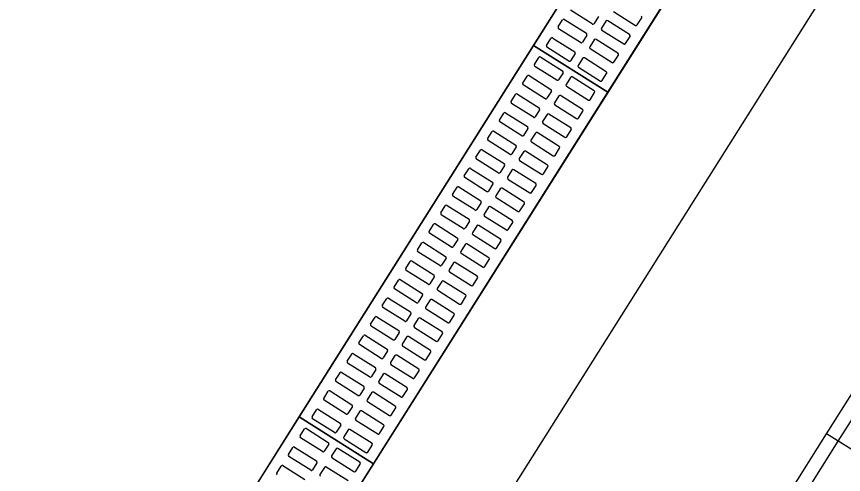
# Model space of a CAD drawing. Extents: x -746176 to -739709, y -1128407 to -1124482.
# Drawn here: x -743177.373 to -743175.489, y -1127097.018 to -1127095.976 of the extents above; entities that cross this region are included whole.
import ezdxf

# ---------------------------------------------------------------- set-up
doc = ezdxf.new("R2010")
doc.units = 0
for name, color, linetype in [('_Zabezpečovací zařízení_trasa', 7, 'Continuous'), ('ODVODNENI', 7, 'Continuous'), ('SRAFA_UPRAVA', 7, 'Continuous'), ('ZAVER_ZIDKA', 7, 'Continuous')]:
    doc.layers.add(name, color=color, linetype=linetype)

msp = doc.modelspace()

# ---------------------------------------------------------------- linework, layer by layer
at = {"layer": '_Zabezpečovací zařízení_trasa'}
msp.add_lwpolyline([(-743018.819, -1126847.7365), (-743049.2803, -1126895.9513), (-743072.4868, -1126932.7514), (-743098.6471, -1126974.1456), (-743125.9402, -1127017.3839), (-743152.604, -1127059.6082), (-743175.0227, -1127095.1157), (-743199.1633, -1127133.3459), (-743215.971, -1127159.9412), (-743232.818, -1127186.5147), (-743247.4563, -1127209.8113), (-743254.52, -1127221.6389), (-743261.299, -1127233.6914), (-743264.1553, -1127239.1951), (-743264.862, -1127241.1083), (-743267.3367, -1127245.816), (-743268.2889, -1127247.1585), (-743271.7107, -1127253.7504), (-743281.1217, -1127274.1963), (-743291.9232, -1127301.4196), (-743296.7241, -1127315.2221), (-743301.1161, -1127329.1278), (-743306.7868, -1127349.5059)], dxfattribs=at)
at = {"layer": 'ODVODNENI'}
for p, q in [((-743176.1952, -1127096.0416), (-743175.6614, -1127095.196)), ((-743176.729, -1127096.8872), (-743176.1952, -1127096.0416)), ((-743176.1952, -1127096.0416), (-743176.0261, -1127096.1484)), ((-743177.2628, -1127097.7328), (-743176.729, -1127096.8872)), ((-743176.729, -1127096.8872), (-743176.5599, -1127096.994))]:
    msp.add_line(p, q, dxfattribs=at)
for points in [[(-743176.0261, -1127096.1484), (-743175.4922, -1127095.3028), (-743175.6614, -1127095.196), (-743176.1952, -1127096.0416)], [(-743176.5599, -1127096.994), (-743176.0261, -1127096.1484), (-743176.1952, -1127096.0416), (-743176.729, -1127096.8872)], [(-743177.0937, -1127097.8396), (-743176.5599, -1127096.994), (-743176.729, -1127096.8872), (-743177.2628, -1127097.7328)]]:
    msp.add_lwpolyline(points, close=True, dxfattribs=at)
for points in [[(-743176.0616, -1127095.993), (-743176.1115, -1127095.9615)], [(-743176.013, -1127095.9647), (-743175.9631, -1127095.9962)], [(-743176.1391, -1127095.9996), (-743176.129, -1127095.9836)], [(-743176.1248, -1127095.9826), (-743176.075, -1127096.0141)], [(-743176.0474, -1127095.9761), (-743176.0575, -1127095.9921)], [(-743176.0305, -1127095.9867), (-743176.0406, -1127096.0028)], [(-743175.9764, -1127096.0173), (-743176.0263, -1127095.9858)], [(-743175.959, -1127095.9952), (-743175.9488, -1127095.9792)], [(-743176.0883, -1127096.0353), (-743176.1382, -1127096.0038)], [(-743176.0396, -1127096.0069), (-743175.9898, -1127096.0384)], [(-743176.1658, -1127096.0418), (-743176.1556, -1127096.0258)], [(-743176.1515, -1127096.0249), (-743176.1016, -1127096.0564)], [(-743176.074, -1127096.0183), (-743176.0841, -1127096.0343)], [(-743175.9856, -1127096.0375), (-743175.9755, -1127096.0214)], [(-743176.0571, -1127096.029), (-743176.0672, -1127096.045)], [(-743176.0031, -1127096.0595), (-743176.053, -1127096.028)], [(-743176.1149, -1127096.0775), (-743176.1648, -1127096.046)], [(-743176.1007, -1127096.0605), (-743176.1108, -1127096.0765)], [(-743176.0663, -1127096.0491), (-743176.0164, -1127096.0806)], [(-743176.0123, -1127096.0797), (-743176.0021, -1127096.0637)], [(-743176.1932, -1127096.0852), (-743176.183, -1127096.0692)], [(-743176.1789, -1127096.0683), (-743176.129, -1127096.0998)], [(-743176.0838, -1127096.0712), (-743176.0939, -1127096.0872)], [(-743176.0297, -1127096.1017), (-743176.0796, -1127096.0702)], [(-743176.1423, -1127096.1209), (-743176.1922, -1127096.0894)], [(-743176.0929, -1127096.0914), (-743176.0431, -1127096.1228)], [(-743176.2198, -1127096.1275), (-743176.2097, -1127096.1114)], [(-743176.2055, -1127096.1105), (-743176.1557, -1127096.142)], [(-743176.1281, -1127096.1039), (-743176.1382, -1127096.1199)], [(-743176.1112, -1127096.1146), (-743176.1213, -1127096.1306)], [(-743176.0571, -1127096.1451), (-743176.107, -1127096.1136)], [(-743176.0389, -1127096.1219), (-743176.0288, -1127096.1059)], [(-743176.169, -1127096.1631), (-743176.2189, -1127096.1316)], [(-743176.1203, -1127096.1347), (-743176.0705, -1127096.1662)], [(-743176.2465, -1127096.1697), (-743176.2363, -1127096.1536)], [(-743176.2322, -1127096.1527), (-743176.1823, -1127096.1842)], [(-743176.1547, -1127096.1461), (-743176.1648, -1127096.1622)], [(-743176.1378, -1127096.1568), (-743176.1479, -1127096.1728)], [(-743176.0838, -1127096.1874), (-743176.1337, -1127096.1559)], [(-743176.0663, -1127096.1653), (-743176.0562, -1127096.1493)], [(-743176.1956, -1127096.2053), (-743176.2455, -1127096.1738)], [(-743176.147, -1127096.177), (-743176.0971, -1127096.2085)], [(-743176.2731, -1127096.2119), (-743176.263, -1127096.1959)], [(-743176.2589, -1127096.1949), (-743176.209, -1127096.2264)], [(-743176.1814, -1127096.1883), (-743176.1915, -1127096.2044)], [(-743176.093, -1127096.2075), (-743176.0828, -1127096.1915)], [(-743176.1645, -1127096.199), (-743176.1746, -1127096.2151)], [(-743176.1104, -1127096.2296), (-743176.1603, -1127096.1981)], [(-743176.2223, -1127096.2475), (-743176.2722, -1127096.216)], [(-743176.208, -1127096.2306), (-743176.2182, -1127096.2466)], [(-743176.1736, -1127096.2192), (-743176.1238, -1127096.2507)], [(-743176.2998, -1127096.2541), (-743176.2896, -1127096.2381)], [(-743176.2855, -1127096.2371), (-743176.2356, -1127096.2686)], [(-743176.1911, -1127096.2412), (-743176.2012, -1127096.2573)], [(-743176.1371, -1127096.2718), (-743176.187, -1127096.2403)], [(-743176.1196, -1127096.2497), (-743176.1095, -1127096.2337)], [(-743176.2489, -1127096.2898), (-743176.2988, -1127096.2583)], [(-743176.2003, -1127096.2614), (-743176.1504, -1127096.2929)], [(-743176.3264, -1127096.2963), (-743176.3163, -1127096.2803)], [(-743176.3122, -1127096.2794), (-743176.2623, -1127096.3109)], [(-743176.2347, -1127096.2728), (-743176.2448, -1127096.2888)], [(-743176.2178, -1127096.2835), (-743176.2279, -1127096.2995)], [(-743176.1637, -1127096.314), (-743176.2136, -1127096.2825)], [(-743176.1463, -1127096.292), (-743176.1362, -1127096.2759)], [(-743176.2756, -1127096.332), (-743176.3255, -1127096.3005)], [(-743176.227, -1127096.3036), (-743176.1771, -1127096.3351)], [(-743176.3531, -1127096.3386), (-743176.343, -1127096.3225)], [(-743176.3388, -1127096.3216), (-743176.2889, -1127096.3531)], [(-743176.2613, -1127096.315), (-743176.2715, -1127096.331)], [(-743176.2444, -1127096.3257), (-743176.2545, -1127096.3417)], [(-743176.1904, -1127096.3562), (-743176.2403, -1127096.3247)], [(-743176.1729, -1127096.3342), (-743176.1628, -1127096.3182)], [(-743176.3023, -1127096.3742), (-743176.3521, -1127096.3427)], [(-743176.2536, -1127096.3459), (-743176.2037, -1127096.3773)], [(-743176.3797, -1127096.3808), (-743176.3696, -1127096.3647)], [(-743176.3655, -1127096.3638), (-743176.3156, -1127096.3953)], [(-743176.288, -1127096.3572), (-743176.2981, -1127096.3733)], [(-743176.1996, -1127096.3764), (-743176.1895, -1127096.3604)], [(-743176.2711, -1127096.3679), (-743176.2812, -1127096.3839)], [(-743176.217, -1127096.3985), (-743176.2669, -1127096.367)], [(-743176.3289, -1127096.4164), (-743176.3788, -1127096.3849)], [(-743176.3146, -1127096.3994), (-743176.3248, -1127096.4155)], [(-743176.2803, -1127096.3881), (-743176.2304, -1127096.4196)], [(-743176.2262, -1127096.4186), (-743176.2161, -1127096.4026)], [(-743176.4064, -1127096.423), (-743176.3963, -1127096.407)], [(-743176.3921, -1127096.406), (-743176.3422, -1127096.4375)], [(-743176.2977, -1127096.4101), (-743176.3079, -1127096.4262)], [(-743176.2437, -1127096.4407), (-743176.2936, -1127096.4092)], [(-743176.3556, -1127096.4586), (-743176.4054, -1127096.4271)], [(-743176.3069, -1127096.4303), (-743176.257, -1127096.4618)], [(-743176.433, -1127096.4652), (-743176.4229, -1127096.4492)], [(-743176.4188, -1127096.4483), (-743176.3689, -1127096.4797)], [(-743176.3413, -1127096.4417), (-743176.3514, -1127096.4577)], [(-743176.3244, -1127096.4523), (-743176.3345, -1127096.4684)], [(-743176.2704, -1127096.4829), (-743176.3202, -1127096.4514)], [(-743176.2529, -1127096.4609), (-743176.2428, -1127096.4448)], [(-743176.3822, -1127096.5009), (-743176.4321, -1127096.4694)], [(-743176.3336, -1127096.4725), (-743176.2837, -1127096.504)], [(-743176.4597, -1127096.5074), (-743176.4496, -1127096.4914)], [(-743176.4454, -1127096.4905), (-743176.3955, -1127096.522)], [(-743176.368, -1127096.4839), (-743176.3781, -1127096.4999)], [(-743176.351, -1127096.4946), (-743176.3612, -1127096.5106)], [(-743176.297, -1127096.5251), (-743176.3469, -1127096.4936)], [(-743176.2795, -1127096.5031), (-743176.2694, -1127096.487)], [(-743176.4089, -1127096.5431), (-743176.4588, -1127096.5116)], [(-743176.3602, -1127096.5147), (-743176.3103, -1127096.5462)], [(-743176.4863, -1127096.5497), (-743176.4762, -1127096.5336)], [(-743176.4721, -1127096.5327), (-743176.4222, -1127096.5642)], [(-743176.3946, -1127096.5261), (-743176.4047, -1127096.5421)], [(-743176.3062, -1127096.5453), (-743176.2961, -1127096.5293)], [(-743176.3777, -1127096.5368), (-743176.3878, -1127096.5528)], [(-743176.3237, -1127096.5673), (-743176.3736, -1127096.5359)], [(-743176.4355, -1127096.5853), (-743176.4854, -1127096.5538)], [(-743176.4213, -1127096.5683), (-743176.4314, -1127096.5844)], [(-743176.3869, -1127096.557), (-743176.337, -1127096.5885)], [(-743176.3329, -1127096.5875), (-743176.3227, -1127096.5715)], [(-743176.513, -1127096.5919), (-743176.5029, -1127096.5759)], [(-743176.4987, -1127096.5749), (-743176.4488, -1127096.6064)], [(-743176.4043, -1127096.579), (-743176.4145, -1127096.595)], [(-743176.3503, -1127096.6096), (-743176.4002, -1127096.5781)], [(-743176.4622, -1127096.6275), (-743176.5121, -1127096.596)], [(-743176.4135, -1127096.5992), (-743176.3636, -1127096.6307)], [(-743176.5397, -1127096.6341), (-743176.5295, -1127096.6181)], [(-743176.5254, -1127096.6171), (-743176.4755, -1127096.6486)], [(-743176.4479, -1127096.6106), (-743176.458, -1127096.6266)], [(-743176.431, -1127096.6212), (-743176.4411, -1127096.6373)], [(-743176.377, -1127096.6518), (-743176.4269, -1127096.6203)], [(-743176.3595, -1127096.6297), (-743176.3494, -1127096.6137)], [(-743176.4888, -1127096.6697), (-743176.5387, -1127096.6383)], [(-743176.4402, -1127096.6414), (-743176.3903, -1127096.6729)], [(-743176.5663, -1127096.6763), (-743176.5562, -1127096.6603)], [(-743176.552, -1127096.6594), (-743176.5022, -1127096.6909)], [(-743176.4746, -1127096.6528), (-743176.4847, -1127096.6688)], [(-743176.4577, -1127096.6635), (-743176.4678, -1127096.6795)], [(-743176.4036, -1127096.694), (-743176.4535, -1127096.6625)], [(-743176.3862, -1127096.672), (-743176.376, -1127096.6559)], [(-743176.5155, -1127096.712), (-743176.5654, -1127096.6805)], [(-743176.4668, -1127096.6836), (-743176.417, -1127096.7151)], [(-743176.593, -1127096.7186), (-743176.5828, -1127096.7025)], [(-743176.5787, -1127096.7016), (-743176.5288, -1127096.7331)], [(-743176.5012, -1127096.695), (-743176.5113, -1127096.711)], [(-743176.4128, -1127096.7142), (-743176.4027, -1127096.6981)], [(-743176.5421, -1127096.7542), (-743176.592, -1127096.7227)], [(-743176.4843, -1127096.7057), (-743176.4944, -1127096.7217)], [(-743176.4303, -1127096.7362), (-743176.4802, -1127096.7047)], [(-743176.5279, -1127096.7372), (-743176.538, -1127096.7533)], [(-743176.4935, -1127096.7258), (-743176.4436, -1127096.7573)], [(-743176.4395, -1127096.7564), (-743176.4293, -1127096.7404)], [(-743176.6196, -1127096.7608), (-743176.6095, -1127096.7447)], [(-743176.6054, -1127096.7438), (-743176.5555, -1127096.7753)], [(-743176.511, -1127096.7479), (-743176.5211, -1127096.7639)], [(-743176.4569, -1127096.7785), (-743176.5068, -1127096.747)], [(-743176.5688, -1127096.7964), (-743176.6187, -1127096.7649)], [(-743176.5545, -1127096.7794), (-743176.5647, -1127096.7955)], [(-743176.5202, -1127096.7681), (-743176.4703, -1127096.7996)], [(-743176.6463, -1127096.803), (-743176.6361, -1127096.787)], [(-743176.632, -1127096.786), (-743176.5821, -1127096.8175)], [(-743176.5376, -1127096.7901), (-743176.5477, -1127096.8062)], [(-743176.4836, -1127096.8207), (-743176.5335, -1127096.7892)], [(-743176.4661, -1127096.7986), (-743176.456, -1127096.7826)], [(-743176.5954, -1127096.8386), (-743176.6453, -1127096.8071)], [(-743176.5468, -1127096.8103), (-743176.4969, -1127096.8418)], [(-743176.6729, -1127096.8452), (-743176.6628, -1127096.8292)], [(-743176.6587, -1127096.8282), (-743176.6088, -1127096.8597)], [(-743176.5812, -1127096.8217), (-743176.5913, -1127096.8377)], [(-743176.5643, -1127096.8323), (-743176.5744, -1127096.8484)], [(-743176.5102, -1127096.8629), (-743176.5601, -1127096.8314)], [(-743176.4928, -1127096.8409), (-743176.4827, -1127096.8248)], [(-743176.6221, -1127096.8809), (-743176.672, -1127096.8494)], [(-743176.5735, -1127096.8525), (-743176.5236, -1127096.884)], [(-743176.6996, -1127096.8874), (-743176.6895, -1127096.8714)], [(-743176.6853, -1127096.8705), (-743176.6354, -1127096.902)], [(-743176.6078, -1127096.8639), (-743176.618, -1127096.8799)], [(-743176.5369, -1127096.9051), (-743176.5868, -1127096.8736)], [(-743176.5194, -1127096.8831), (-743176.5093, -1127096.867)], [(-743176.6488, -1127096.9231), (-743176.6986, -1127096.8916)], [(-743176.5909, -1127096.8746), (-743176.601, -1127096.8906)], [(-743176.6345, -1127096.9061), (-743176.6446, -1127096.9221)], [(-743176.6001, -1127096.8947), (-743176.5502, -1127096.9262)], [(-743176.5461, -1127096.9253), (-743176.536, -1127096.9093)], [(-743176.727, -1127096.9308), (-743176.7168, -1127096.9148)], [(-743176.7127, -1127096.9139), (-743176.6628, -1127096.9454)], [(-743176.6176, -1127096.9168), (-743176.6277, -1127096.9328)], [(-743176.5635, -1127096.9473), (-743176.6134, -1127096.9158)], [(-743176.6761, -1127096.9665), (-743176.726, -1127096.935)], [(-743176.6268, -1127096.937), (-743176.5769, -1127096.9685)], [(-743176.7536, -1127096.9731), (-743176.7435, -1127096.957)], [(-743176.7394, -1127096.9561), (-743176.6895, -1127096.9876)], [(-743176.6619, -1127096.9495), (-743176.672, -1127096.9655)], [(-743176.645, -1127096.9602), (-743176.6551, -1127096.9762)], [(-743176.5909, -1127096.9907), (-743176.6408, -1127096.9592)], [(-743176.5727, -1127096.9675), (-743176.5626, -1127096.9515)], [(-743176.7028, -1127097.0087), (-743176.7527, -1127096.9772)], [(-743176.6542, -1127096.9803), (-743176.6043, -1127097.0118)], [(-743176.7803, -1127097.0153), (-743176.7702, -1127096.9992)], [(-743176.766, -1127096.9983), (-743176.7161, -1127097.0298)], [(-743176.6885, -1127096.9917), (-743176.6987, -1127097.0078)], [(-743176.6716, -1127097.0024), (-743176.6817, -1127097.0184)], [(-743176.6176, -1127097.033), (-743176.6675, -1127097.0015)], [(-743176.6001, -1127097.0109), (-743176.59, -1127096.9949)]]:
    msp.add_lwpolyline(points, dxfattribs=at)
for centre, start, end in [((-743176.1264, -1127095.9852), 57.7363, 147.7363), ((-743176.0279, -1127095.9883), 57.7363, 147.7363), ((-743175.9514, -1127095.9776), 327.7363, 57.7363), ((-743176.1366, -1127096.0012), 147.7363, 237.7363), ((-743176.06, -1127095.9905), 237.7363, 327.7363), ((-743176.038, -1127096.0044), 147.7363, 237.7363), ((-743175.9615, -1127095.9936), 237.7363, 327.7363), ((-743176.1531, -1127096.0274), 57.7363, 147.7363), ((-743176.0766, -1127096.0167), 327.7363, 57.7363), ((-743175.978, -1127096.0198), 327.7363, 57.7363), ((-743176.1632, -1127096.0434), 147.7363, 237.7363), ((-743176.0867, -1127096.0327), 237.7363, 327.7363), ((-743176.0647, -1127096.0466), 147.7363, 237.7363), ((-743176.0546, -1127096.0306), 57.7363, 147.7363), ((-743175.9881, -1127096.0359), 237.7363, 327.7363), ((-743176.1032, -1127096.0589), 327.7363, 57.7363), ((-743176.0047, -1127096.0621), 327.7363, 57.7363), ((-743176.1805, -1127096.0708), 57.7363, 147.7363), ((-743176.1133, -1127096.0749), 237.7363, 327.7363), ((-743176.0812, -1127096.0728), 57.7363, 147.7363), ((-743176.0148, -1127096.0781), 237.7363, 327.7363), ((-743176.1906, -1127096.0868), 147.7363, 237.7363), ((-743176.1306, -1127096.1023), 327.7363, 57.7363), ((-743176.0913, -1127096.0888), 147.7363, 237.7363), ((-743176.0313, -1127096.1043), 327.7363, 57.7363), ((-743176.2071, -1127096.113), 57.7363, 147.7363), ((-743176.1407, -1127096.1183), 237.7363, 327.7363), ((-743176.1086, -1127096.1162), 57.7363, 147.7363), ((-743176.2173, -1127096.1291), 147.7363, 237.7363), ((-743176.1187, -1127096.1322), 147.7363, 237.7363), ((-743176.0415, -1127096.1203), 237.7363, 327.7363), ((-743176.2338, -1127096.1552), 57.7363, 147.7363), ((-743176.1573, -1127096.1445), 327.7363, 57.7363), ((-743176.1353, -1127096.1584), 57.7363, 147.7363), ((-743176.0587, -1127096.1477), 327.7363, 57.7363), ((-743176.2439, -1127096.1713), 147.7363, 237.7363), ((-743176.1674, -1127096.1606), 237.7363, 327.7363), ((-743176.1454, -1127096.1744), 147.7363, 237.7363), ((-743176.0689, -1127096.1637), 237.7363, 327.7363), ((-743176.2605, -1127096.1975), 57.7363, 147.7363), ((-743176.1839, -1127096.1867), 327.7363, 57.7363), ((-743176.0854, -1127096.1899), 327.7363, 57.7363), ((-743176.2706, -1127096.2135), 147.7363, 237.7363), ((-743176.194, -1127096.2028), 237.7363, 327.7363), ((-743176.1619, -1127096.2006), 57.7363, 147.7363), ((-743176.0955, -1127096.2059), 237.7363, 327.7363), ((-743176.2106, -1127096.229), 327.7363, 57.7363), ((-743176.172, -1127096.2167), 147.7363, 237.7363), ((-743176.112, -1127096.2321), 327.7363, 57.7363), ((-743176.2871, -1127096.2397), 57.7363, 147.7363), ((-743176.2207, -1127096.245), 237.7363, 327.7363), ((-743176.1886, -1127096.2428), 57.7363, 147.7363), ((-743176.1222, -1127096.2481), 237.7363, 327.7363), ((-743176.2972, -1127096.2557), 147.7363, 237.7363), ((-743176.2372, -1127096.2712), 327.7363, 57.7363), ((-743176.1987, -1127096.2589), 147.7363, 237.7363), ((-743176.3138, -1127096.2819), 57.7363, 147.7363), ((-743176.2473, -1127096.2872), 237.7363, 327.7363), ((-743176.2152, -1127096.2851), 57.7363, 147.7363), ((-743176.1387, -1127096.2743), 327.7363, 57.7363), ((-743176.3239, -1127096.2979), 147.7363, 237.7363), ((-743176.2254, -1127096.3011), 147.7363, 237.7363), ((-743176.1488, -1127096.2904), 237.7363, 327.7363), ((-743176.3404, -1127096.3241), 57.7363, 147.7363), ((-743176.2639, -1127096.3134), 327.7363, 57.7363), ((-743176.2419, -1127096.3273), 57.7363, 147.7363), ((-743176.1653, -1127096.3166), 327.7363, 57.7363), ((-743176.3505, -1127096.3402), 147.7363, 237.7363), ((-743176.274, -1127096.3294), 237.7363, 327.7363), ((-743176.252, -1127096.3433), 147.7363, 237.7363), ((-743176.1755, -1127096.3326), 237.7363, 327.7363), ((-743176.3671, -1127096.3663), 57.7363, 147.7363), ((-743176.2905, -1127096.3556), 327.7363, 57.7363), ((-743176.192, -1127096.3588), 327.7363, 57.7363), ((-743176.3772, -1127096.3824), 147.7363, 237.7363), ((-743176.3006, -1127096.3717), 237.7363, 327.7363), ((-743176.2787, -1127096.3855), 147.7363, 237.7363), ((-743176.2685, -1127096.3695), 57.7363, 147.7363), ((-743176.2021, -1127096.3748), 237.7363, 327.7363), ((-743176.3172, -1127096.3978), 327.7363, 57.7363), ((-743176.2186, -1127096.401), 327.7363, 57.7363), ((-743176.3937, -1127096.4086), 57.7363, 147.7363), ((-743176.3273, -1127096.4139), 237.7363, 327.7363), ((-743176.2952, -1127096.4117), 57.7363, 147.7363), ((-743176.2288, -1127096.417), 237.7363, 327.7363), ((-743176.4038, -1127096.4246), 147.7363, 237.7363), ((-743176.3438, -1127096.4401), 327.7363, 57.7363), ((-743176.3053, -1127096.4278), 147.7363, 237.7363), ((-743176.2453, -1127096.4432), 327.7363, 57.7363), ((-743176.4204, -1127096.4508), 57.7363, 147.7363), ((-743176.354, -1127096.4561), 237.7363, 327.7363), ((-743176.3218, -1127096.4539), 57.7363, 147.7363), ((-743176.4305, -1127096.4668), 147.7363, 237.7363), ((-743176.332, -1127096.47), 147.7363, 237.7363), ((-743176.2554, -1127096.4593), 237.7363, 327.7363), ((-743176.447, -1127096.493), 57.7363, 147.7363), ((-743176.3705, -1127096.4823), 327.7363, 57.7363), ((-743176.3485, -1127096.4962), 57.7363, 147.7363), ((-743176.272, -1127096.4854), 327.7363, 57.7363), ((-743176.4572, -1127096.5091), 147.7363, 237.7363), ((-743176.3806, -1127096.4983), 237.7363, 327.7363), ((-743176.3586, -1127096.5122), 147.7363, 237.7363), ((-743176.2821, -1127096.5015), 237.7363, 327.7363), ((-743176.4737, -1127096.5352), 57.7363, 147.7363), ((-743176.3971, -1127096.5245), 327.7363, 57.7363), ((-743176.2986, -1127096.5277), 327.7363, 57.7363), ((-743176.4838, -1127096.5513), 147.7363, 237.7363), ((-743176.4073, -1127096.5405), 237.7363, 327.7363), ((-743176.3853, -1127096.5544), 147.7363, 237.7363), ((-743176.3752, -1127096.5384), 57.7363, 147.7363), ((-743176.3087, -1127096.5437), 237.7363, 327.7363), ((-743176.4238, -1127096.5667), 327.7363, 57.7363), ((-743176.3253, -1127096.5699), 327.7363, 57.7363), ((-743176.5003, -1127096.5775), 57.7363, 147.7363), ((-743176.4339, -1127096.5828), 237.7363, 327.7363), ((-743176.4018, -1127096.5806), 57.7363, 147.7363), ((-743176.3354, -1127096.5859), 237.7363, 327.7363), ((-743176.5105, -1127096.5935), 147.7363, 237.7363), ((-743176.4504, -1127096.609), 327.7363, 57.7363), ((-743176.4119, -1127096.5966), 147.7363, 237.7363), ((-743176.3519, -1127096.6121), 327.7363, 57.7363), ((-743176.527, -1127096.6197), 57.7363, 147.7363), ((-743176.4606, -1127096.625), 237.7363, 327.7363), ((-743176.4285, -1127096.6228), 57.7363, 147.7363), ((-743176.5371, -1127096.6357), 147.7363, 237.7363), ((-743176.4386, -1127096.6389), 147.7363, 237.7363), ((-743176.362, -1127096.6281), 237.7363, 327.7363), ((-743176.5536, -1127096.6619), 57.7363, 147.7363), ((-743176.4771, -1127096.6512), 327.7363, 57.7363), ((-743176.4551, -1127096.6651), 57.7363, 147.7363), ((-743176.3786, -1127096.6543), 327.7363, 57.7363), ((-743176.5638, -1127096.6779), 147.7363, 237.7363), ((-743176.4872, -1127096.6672), 237.7363, 327.7363), ((-743176.4652, -1127096.6811), 147.7363, 237.7363), ((-743176.3887, -1127096.6704), 237.7363, 327.7363), ((-743176.5803, -1127096.7041), 57.7363, 147.7363), ((-743176.5038, -1127096.6934), 327.7363, 57.7363), ((-743176.4818, -1127096.7073), 57.7363, 147.7363), ((-743176.4052, -1127096.6965), 327.7363, 57.7363), ((-743176.5904, -1127096.7202), 147.7363, 237.7363), ((-743176.5139, -1127096.7094), 237.7363, 327.7363), ((-743176.4919, -1127096.7233), 147.7363, 237.7363), ((-743176.4154, -1127096.7126), 237.7363, 327.7363), ((-743176.5304, -1127096.7356), 327.7363, 57.7363), ((-743176.4319, -1127096.7388), 327.7363, 57.7363), ((-743176.6171, -1127096.7624), 147.7363, 237.7363), ((-743176.607, -1127096.7463), 57.7363, 147.7363), ((-743176.5405, -1127096.7517), 237.7363, 327.7363), ((-743176.5084, -1127096.7495), 57.7363, 147.7363), ((-743176.442, -1127096.7548), 237.7363, 327.7363), ((-743176.5571, -1127096.7778), 327.7363, 57.7363), ((-743176.5185, -1127096.7655), 147.7363, 237.7363), ((-743176.4585, -1127096.781), 327.7363, 57.7363), ((-743176.6336, -1127096.7886), 57.7363, 147.7363), ((-743176.5672, -1127096.7939), 237.7363, 327.7363), ((-743176.5351, -1127096.7917), 57.7363, 147.7363), ((-743176.6437, -1127096.8046), 147.7363, 237.7363), ((-743176.5452, -1127096.8078), 147.7363, 237.7363), ((-743176.4687, -1127096.797), 237.7363, 327.7363), ((-743176.6603, -1127096.8308), 57.7363, 147.7363), ((-743176.5837, -1127096.8201), 327.7363, 57.7363), ((-743176.5617, -1127096.8339), 57.7363, 147.7363), ((-743176.4852, -1127096.8232), 327.7363, 57.7363), ((-743176.6704, -1127096.8468), 147.7363, 237.7363), ((-743176.5938, -1127096.8361), 237.7363, 327.7363), ((-743176.5719, -1127096.85), 147.7363, 237.7363), ((-743176.4953, -1127096.8392), 237.7363, 327.7363), ((-743176.6869, -1127096.873), 57.7363, 147.7363), ((-743176.6104, -1127096.8623), 327.7363, 57.7363), ((-743176.5884, -1127096.8762), 57.7363, 147.7363), ((-743176.5118, -1127096.8654), 327.7363, 57.7363), ((-743176.697, -1127096.889), 147.7363, 237.7363), ((-743176.6205, -1127096.8783), 237.7363, 327.7363), ((-743176.5985, -1127096.8922), 147.7363, 237.7363), ((-743176.522, -1127096.8815), 237.7363, 327.7363), ((-743176.637, -1127096.9045), 327.7363, 57.7363), ((-743176.5385, -1127096.9077), 327.7363, 57.7363), ((-743176.7143, -1127096.9164), 57.7363, 147.7363), ((-743176.6472, -1127096.9205), 237.7363, 327.7363), ((-743176.615, -1127096.9184), 57.7363, 147.7363), ((-743176.5486, -1127096.9237), 237.7363, 327.7363), ((-743176.7244, -1127096.9324), 147.7363, 237.7363), ((-743176.6644, -1127096.9479), 327.7363, 57.7363), ((-743176.6252, -1127096.9344), 147.7363, 237.7363), ((-743176.5651, -1127096.9499), 327.7363, 57.7363), ((-743176.741, -1127096.9586), 57.7363, 147.7363), ((-743176.6745, -1127096.9639), 237.7363, 327.7363), ((-743176.6424, -1127096.9618), 57.7363, 147.7363), ((-743176.5753, -1127096.9659), 237.7363, 327.7363), ((-743176.7511, -1127096.9747), 147.7363, 237.7363), ((-743176.6526, -1127096.9778), 147.7363, 237.7363), ((-743176.7676, -1127097.0008), 57.7363, 147.7363), ((-743176.6911, -1127096.9901), 327.7363, 57.7363), ((-743176.6691, -1127097.004), 57.7363, 147.7363), ((-743176.5925, -1127096.9933), 327.7363, 57.7363), ((-743176.7777, -1127097.0169), 147.7363, 237.7363), ((-743176.7012, -1127097.0062), 237.7363, 327.7363), ((-743176.6792, -1127097.02), 147.7363, 237.7363), ((-743176.6027, -1127097.0093), 237.7363, 327.7363)]:
    msp.add_arc(centre, 0.003, start, end, dxfattribs=at)
at = {"layer": 'SRAFA_UPRAVA'}
for p, q in [((-743177.0163, -1127097.3423), (-743175.8563, -1127095.5049)), ((-743175.6419, -1127095.5398), (-743176.8018, -1127097.3773)), ((-743175.5012, -1127096.9424), (-743174.7114, -1127095.6913)), ((-743175.8714, -1127097.5288), (-743175.5012, -1127096.9424))]:
    msp.add_line(p, q, dxfattribs=at)
at = {"layer": 'ZAVER_ZIDKA'}
for p, q in [((-743175.5279, -1127096.9256), (-743174.567, -1127095.4035)), ((-743175.5012, -1127096.9424), (-743174.5403, -1127095.4203)), ((-743176.4888, -1127098.4477), (-743175.5279, -1127096.9256)), ((-743175.3855, -1127097.0155), (-743175.5279, -1127096.9256)), ((-743175.3855, -1127097.0155), (-743175.5279, -1127096.9256)), ((-743176.4621, -1127098.4645), (-743175.5012, -1127096.9424))]:
    msp.add_line(p, q, dxfattribs=at)

doc.saveas('drawing.dxf')
